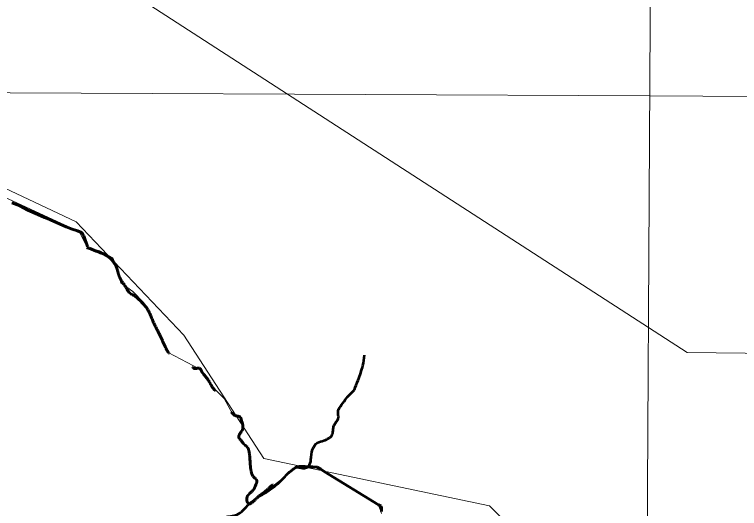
# Model space of a CAD drawing. Extents: x 553962 to 842807, y 8883888 to 9032388.
# Drawn here: x 807783 to 812455, y 9019111 to 9022296 of the extents above; entities that cross this region are included whole.
import ezdxf

# ---------------------------------------------------------------- set-up
doc = ezdxf.new("R2010")
doc.units = 0
doc.header["$LTSCALE"] = 150
doc.linetypes.add('LONG_DASH_SHORT_DASH', pattern=[9.9, 6, -1.2, 1.5, -1.2])
doc.layers.add('60', color=7, linetype='Continuous', lineweight=53)

msp = doc.modelspace()

# ---------------------------------------------------------------- linework, layer by layer
at = {"layer": '60', "lineweight": 13}
for points in [[(821476.2, 9024236.7), (818435, 9020913), (816235.9, 9020070.4), (812118.6, 9020117.2), (807486.5, 9023113.2)], [(811889.8, 9024116.5), (811845.6, 9016239.9), (811811, 9010387.8)], [(804245, 9022752.5), (804640.9, 9021722.7), (805895.6, 9022330.7), (806341, 9022219.3), (806716.8, 9021648.2), (808179.5, 9020959.9), (808874.4, 9020227.7), (809389.5, 9019433.8), (810844.6, 9019129), (811290, 9018683.3), (812375.8, 9017624.8), (812807.3, 9018725.1), (814472.6, 9018962.2), (815419.1, 9018683.6), (816282.2, 9018084.7), (817016.1, 9018404.8), (817799.4, 9019338.2), (818161.4, 9019463.5), (818968.7, 9019185), (819865.3, 9020896.1)], [(796419.8, 9021831.3), (806378.5, 9021797.4), (811876.7, 9021771.1), (819055.7, 9021727)], [(810147.5, 9019079), (810128, 9019135.4), (809757, 9019364.8), (809696.8, 9019380.3), (809603.6, 9019378.4), (809312.5, 9019148.6), (809297.8, 9019139.1), (809282.1, 9019149.2), (809278.2, 9019172.7), (809295, 9019206.2), (809328, 9019237), (809344.7, 9019294.6), (809321.3, 9019314.7), (809307.3, 9019349.4), (809291.1, 9019492.9), (809224.5, 9019573.4), (809255.6, 9019625.7), (809235.7, 9019702.9), (809184.9, 9019724.8), (809134.6, 9019820.1), (809051.3, 9019902.9), (808976.1, 9020010), (808773.4, 9020117.5), (808717.4, 9020214.7), (808667.4, 9020320.5), (808617.3, 9020437.4), (808544.9, 9020509.8), (808467, 9020565.5), (808444.8, 9020654.5), (808417, 9020726.9), (808333.5, 9020771.5), (808250, 9020793.7), (808202, 9020895), (807279.1, 9021321.2)]]:
    msp.add_lwpolyline(points, dxfattribs=at)
at = {"layer": '60', "linetype": 'LONG_DASH_SHORT_DASH', "lineweight": 60}
for points in [[(807764.8, 9021082.8), (807818.2, 9021062.3), (807868.6, 9021033.5), (807933.6, 9021005.6), (807976.3, 9020986.5), (808014.9, 9020972.6), (808076.9, 9020945), (808115.8, 9020927.5), (808155.4, 9020912.4), (808189.8, 9020900.5), (808214.2, 9020889.6), (808220, 9020885), (808228.6, 9020870.1), (808253.5, 9020800.9)], [(809705.1, 9019380.3), (809734.1, 9019377.4), (809757, 9019364.8), (809778.1, 9019350.5), (810128, 9019135.4), (810145.6, 9019126.4), (810147.2, 9019112.3), (810147, 9019091.1)]]:
    msp.add_lwpolyline(points, dxfattribs=at)
msp.add_spline([(808249.3, 9020794.4), (808329.2, 9020763.1), (808395.3, 9020728.4), (808423.1, 9020697.1), (808440.4, 9020665.8), (808454.3, 9020617.2), (808468.2, 9020585.9), (808496, 9020544.2), (808523.8, 9020502.6), (808562, 9020478.2), (808596.8, 9020447), (808631.5, 9020408.7), (808680.2, 9020308), (808721.8, 9020224.6), (808753.1, 9020155.1), (808787.9, 9020103), (808833, 9020082.2), (808871.2, 9020068.2), (808916.4, 9020033.5), (808947.7, 9020012.7), (808972, 9020016.1), (808992.9, 9019988.3), (809020.7, 9019953.6), (809079.7, 9019866.7), (809124.9, 9019832), (809156.2, 9019786.8), (809177, 9019738.2), (809205.3, 9019710.1), (809239.7, 9019698.2), (809244, 9019684.3), (809249.7, 9019667.2), (809251.6, 9019618.5), (809246.5, 9019609.6), (809229.2, 9019565.5), (809239.5, 9019554), (809266.4, 9019521.1), (809280.3, 9019510.1), (809295.1, 9019474.1), (809302.1, 9019394.2), (809309, 9019345.6), (809322.7, 9019315.2), (809343.7, 9019293.8), (809332.7, 9019251.8), (809326.1, 9019236), (809301.7, 9019211.2), (809279.3, 9019170.7), (809290.8, 9019142), (809337, 9019171.6), (809413.9, 9019233.7), (809429.1, 9019248.9), (809489.7, 9019288.5), (809562.7, 9019354.4), (809601.8, 9019378.2), (809663.4, 9019380.3), (809705.1, 9019380.3)], degree=3, dxfattribs=at)
at = {"layer": '60'}
for points in [[(809973, 9019875.5), (809996.5, 9019938.2), (810027.8, 9020032.3), (810038.2, 9020100.2)], [(808863.1, 9018662.5), (808863.7, 9018681.1), (808862.3, 9018699.7), (808856.2, 9018722.9), (808852.7, 9018741.2), (808850.7, 9018751.4), (808852.1, 9018764.2), (808850.4, 9018782.2), (808846.3, 9018790.9), (808848.6, 9018797.8), (808848.6, 9018806.5), (808851.2, 9018813.2), (808850.1, 9018823.4), (808845.7, 9018825.4), (808845.1, 9018830.3), (808849.2, 9018837.3), (808857.3, 9018848), (808871.2, 9018860), (808884.9, 9018868.1), (808904.3, 9018877.1), (808916.2, 9018889), (808921.4, 9018900), (808923.2, 9018928.3), (808925.5, 9018936.1), (808933.9, 9018947.7), (808943.8, 9018958.5), (808953.1, 9018965.4), (808973.1, 9018973.3), (808988.8, 9018979.4), (809008.8, 9018991.6), (809032.3, 9019002.3), (809054.3, 9019017.4), (809083.9, 9019034.2), (809116.4, 9019048.8), (809137.9, 9019055.1), (809215.7, 9019070.8), (809296.6, 9019141.4), (809393.2, 9019209.3), (809489.8, 9019279.8), (809565.6, 9019355.6), (809607.4, 9019376.5), (809651.8, 9019371.3), (809677.9, 9019384.3), (809693.5, 9019426.1), (809704, 9019491.5), (809732.7, 9019533.3), (809777.1, 9019548.9), (809808.4, 9019564.6), (809826.7, 9019580.3), (809842.4, 9019648.2), (809868.5, 9019690), (809868.5, 9019739.7), (809889.4, 9019778.8), (809923.3, 9019823.3), (809973, 9019875.5)]]:
    msp.add_spline(points, degree=3, dxfattribs=at)

doc.saveas('drawing.dxf')
